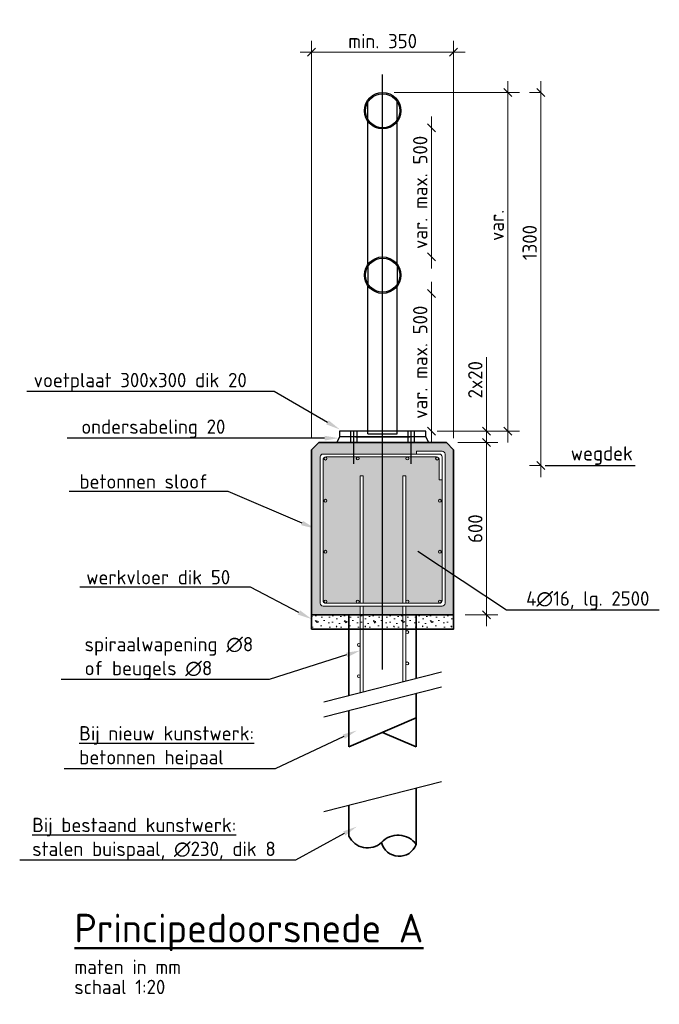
# Model space of a CAD drawing. Header units: metres. Extents: x -699 to 2316, y -1199 to 781.
# Tile 349 of 593: x 718.02 to 720.24, y -292.39 to -288.95. Entities that reach past the tile are written whole.
import ezdxf
from ezdxf import colors
from ezdxf.entities.mleader import LeaderData, LeaderLine
from ezdxf.math import Vec2, Vec3

# ---------------------------------------------------------------- set-up
doc = ezdxf.new("R2010")
doc.units = ezdxf.units.M
doc.header["$PDMODE"] = 1
doc.linetypes.add('XX-HART', pattern=[13, 4, -2, 1, -2, 4])
for name, color, linetype, lineweight in [('N-WE-BC-BETONVORM-GD', 90, 'Continuous', 35), ('N-WE-BC-BETONVORM-V-20', 254, 'Continuous', 18), ('N-WE-BC-WAPENING-GD', 130, 'Continuous', 70), ('N-WE-SC-AFBREEKLIJN-GD', 7, 'Continuous', 25), ('N-WE-SC-HARTLIJN-GD', 7, 'XX-HART', 25), ('N-WE-SC-STAALVORM-G', 140, 'Continuous', 25), ('N-WE-SC-STAALVORM-GD', 140, 'Continuous', 35), ('N-WE-VH-VERHARDING_BETON-AD-20', 252, 'Continuous', 18), ('X-XX-AL-M', 7, 'Continuous', 18), ('X-XX-AL-T25', 7, 'Continuous', 25), ('X-XX-AL-T50', 130, 'Continuous', 50)]:
    doc.layers.add(name, color=color, linetype=linetype, lineweight=lineweight)
doc.styles.add('NLCS-ISO-M20-T25', font='NLCS-ISO.ttf', dxfattribs={"height": 0.05})
doc.styles.add('NLCS-ISO-M20-T50', font='NLCS-ISO.ttf', dxfattribs={"height": 0.1})
doc.dimstyles.new('NLCS-M20-T25-SCHRAP_A_L2_H1', dxfattribs={"dimscale": 0.02, "dimtxt": 2.5, "dimasz": 1.4, "dimexe": 2, "dimexo": 2, "dimgap": 0.7, "dimtad": 1, "dimzin": 0, "dimdsep": 46, "dimtxsty": 'NLCS-ISO-M20-T25', "dimblk": 'OBLIQUE', "dimcen": 0, "dimdle": 2, "dimclrd": 256, "dimclre": 256, "dimclrt": 256, "dimadec": 1, "dimazin": 0, "dimtfac": 1, "dimtdec": 3, "dimtofl": 0, "dimtmove": 0, "dimatfit": 3, "dimldrblk": 'OBLIQUE', "dimfxl": 2, "dimtfillclr": 256, "dimtolj": 1, "dimtzin": 0, "dimlwd": -1, "dimlwe": -1, "dimarcsym": 0})

# ---------------------------------------------------------------- blocks, each defined once
blk = doc.blocks.new('_Oblique')
at = {"color": 0, "linetype": 'ByBlock', "lineweight": -2}
blk.add_line((-0.5, -0.5), (0.5, 0.5), dxfattribs=at)
blk = doc.blocks.new('*D2033')
at = {"layer": 'Defpoints', "color": 0, "transparency": 16777216}
for p in [(719.2803, -289.2077), (719.4303, -290.3877), (719.7168, -290.3877)]:
    blk.add_point(p, dxfattribs=at)
at = {"layer": 'X-XX-AL-M', "transparency": 16777216}
for p, q in [((719.7168, -289.1677), (719.7168, -290.4277)), ((719.3203, -289.2077), (719.7568, -289.2077)), ((719.4703, -290.3877), (719.7568, -290.3877))]:
    blk.add_line(p, q, dxfattribs=at)
at = {"layer": 'X-XX-AL-M', "transparency": 16777216, "xscale": 0.028, "yscale": 0.028, "zscale": 0.028}
for p, rotation in [((719.7168, -289.2077), 90), ((719.7168, -290.3877), 270)]:
    blk.add_blockref('_Oblique', p, dxfattribs=dict(at, rotation=rotation))
at = {"layer": 'X-XX-AL-M', "transparency": 16777216, "insert": (719.6778, -289.6707), "char_height": 0.05, "attachment_point": 5, "rotation": 90, "style": 'NLCS-ISO-M20-T25'}
blk.add_mtext('\\A1;var.', dxfattribs=at)
blk = doc.blocks.new('*D2034')
at = {"layer": 'Defpoints', "color": 0, "transparency": 16777216}
for p in [(719.8318, -289.2077), (719.8708, -289.2077), (719.8708, -290.5077)]:
    blk.add_point(p, dxfattribs=at)
at = {"layer": 'X-XX-AL-M', "transparency": 16777216}
for p, q in [((719.8318, -290.5477), (719.8318, -289.1677)), ((719.8308, -289.2077), (719.7918, -289.2077)), ((719.8308, -290.5077), (719.7918, -290.5077))]:
    blk.add_line(p, q, dxfattribs=at)
at = {"layer": 'X-XX-AL-M', "transparency": 16777216, "xscale": 0.028, "yscale": 0.028, "zscale": 0.028}
for p, rotation in [((719.8318, -289.2077), 90), ((719.8318, -290.5077), 270)]:
    blk.add_blockref('_Oblique', p, dxfattribs=dict(at, rotation=rotation))
at = {"layer": 'X-XX-AL-M', "transparency": 16777216, "insert": (719.7928, -289.7307), "char_height": 0.05, "attachment_point": 5, "rotation": 90, "style": 'NLCS-ISO-M20-T25'}
blk.add_mtext('\\A1;1300', dxfattribs=at)
blk = doc.blocks.new('*D2035')
at = {"layer": 'Defpoints', "color": 0, "transparency": 16777216}
for p in [(719.4503, -289.3307), (719.4503, -289.3307), (719.4503, -289.7807)]:
    blk.add_point(p, dxfattribs=at)
at = {"layer": 'X-XX-AL-M', "transparency": 16777216}
blk.add_line((719.4503, -289.8207), (719.4503, -289.2907), dxfattribs=at)
at = {"layer": 'X-XX-AL-M', "transparency": 16777216, "xscale": 0.028, "yscale": 0.028, "zscale": 0.028}
for p, rotation in [((719.4503, -289.3307), 90), ((719.4503, -289.7807), 270)]:
    blk.add_blockref('_Oblique', p, dxfattribs=dict(at, rotation=rotation))
at = {"layer": 'X-XX-AL-M', "transparency": 16777216, "insert": (719.4113, -289.5557), "char_height": 0.05, "attachment_point": 5, "rotation": 90, "style": 'NLCS-ISO-M20-T25'}
blk.add_mtext('\\A1;var. max. 500', dxfattribs=at)
blk = doc.blocks.new('*D2036')
at = {"layer": 'Defpoints', "color": 0, "transparency": 16777216}
for p in [(719.4503, -289.9077), (719.4503, -290.3877), (719.4503, -290.3877)]:
    blk.add_point(p, dxfattribs=at)
at = {"layer": 'X-XX-AL-M', "transparency": 16777216}
blk.add_line((719.4503, -289.8677), (719.4503, -290.4277), dxfattribs=at)
at = {"layer": 'X-XX-AL-M', "transparency": 16777216, "xscale": 0.028, "yscale": 0.028, "zscale": 0.028}
for p, rotation in [((719.4503, -289.9077), 90), ((719.4503, -290.3877), 270)]:
    blk.add_blockref('_Oblique', p, dxfattribs=dict(at, rotation=rotation))
at = {"layer": 'X-XX-AL-M', "transparency": 16777216, "insert": (719.4113, -290.1477), "char_height": 0.05, "attachment_point": 5, "rotation": 90, "style": 'NLCS-ISO-M20-T25'}
blk.add_mtext('\\A1;var. max. 500', dxfattribs=at)
blk = doc.blocks.new('*D2037')
at = {"layer": 'Defpoints', "color": 0, "transparency": 16777216}
for p in [(719.5278, -289.0675), (719.0328, -290.4527), (719.5278, -290.4527)]:
    blk.add_point(p, dxfattribs=at)
at = {"layer": 'X-XX-AL-M', "transparency": 16777216}
for p, q in [((719.0328, -290.4127), (719.0328, -289.0275)), ((719.5278, -290.4127), (719.5278, -289.0275)), ((718.9928, -289.0675), (719.5678, -289.0675))]:
    blk.add_line(p, q, dxfattribs=at)
at = {"layer": 'X-XX-AL-M', "transparency": 16777216, "xscale": 0.028, "yscale": 0.028, "zscale": 0.028, "rotation": 180}
blk.add_blockref('_Oblique', (719.0328, -289.0675), dxfattribs=at)
at = {"layer": 'X-XX-AL-M', "transparency": 16777216, "xscale": 0.028, "yscale": 0.028, "zscale": 0.028}
blk.add_blockref('_Oblique', (719.5278, -289.0675), dxfattribs=at)
at = {"layer": 'X-XX-AL-M', "transparency": 16777216, "insert": (719.2803, -289.0284), "char_height": 0.05, "attachment_point": 5, "style": 'NLCS-ISO-M20-T25'}
blk.add_mtext('\\A1;min. 350', dxfattribs=at)
blk = doc.blocks.new('*D2018')
at = {"layer": 'Defpoints', "color": 0, "transparency": 16777216}
for p in [(719.5028, -290.4277), (719.6423, -290.4277), (719.5278, -291.0277)]:
    blk.add_point(p, dxfattribs=at)
at = {"layer": 'X-XX-AL-M', "transparency": 16777216}
for p, q in [((719.6423, -291.0677), (719.6423, -290.3877)), ((719.5428, -290.4277), (719.6823, -290.4277)), ((719.5678, -291.0277), (719.6823, -291.0277))]:
    blk.add_line(p, q, dxfattribs=at)
at = {"layer": 'X-XX-AL-M', "transparency": 16777216, "xscale": 0.028, "yscale": 0.028, "zscale": 0.028}
for p, rotation in [((719.6423, -290.4277), 90), ((719.6423, -291.0277), 270)]:
    blk.add_blockref('_Oblique', p, dxfattribs=dict(at, rotation=rotation))
at = {"layer": 'X-XX-AL-M', "transparency": 16777216, "insert": (719.6033, -290.7277), "char_height": 0.05, "attachment_point": 5, "rotation": 90, "style": 'NLCS-ISO-M20-T25'}
blk.add_mtext('\\A1;600', dxfattribs=at)
blk = doc.blocks.new('*D2017')
at = {"layer": 'Defpoints', "color": 0, "transparency": 16777216}
for p in [(719.4303, -290.3877), (719.5028, -290.4277), (719.6423, -290.4277)]:
    blk.add_point(p, dxfattribs=at)
at = {"layer": 'X-XX-AL-M', "transparency": 16777216}
for p, q in [((719.6423, -290.3877), (719.6423, -290.1297)), ((719.6423, -290.4277), (719.6423, -290.3477)), ((719.4703, -290.3877), (719.6823, -290.3877)), ((719.5428, -290.4277), (719.6823, -290.4277))]:
    blk.add_line(p, q, dxfattribs=at)
at = {"layer": 'X-XX-AL-M', "transparency": 16777216, "xscale": 0.028, "yscale": 0.028, "zscale": 0.028}
for p, rotation in [((719.6423, -290.3877), 90), ((719.6423, -290.4277), 270)]:
    blk.add_blockref('_Oblique', p, dxfattribs=dict(at, rotation=rotation))
at = {"layer": 'X-XX-AL-M', "transparency": 16777216, "insert": (719.6033, -290.2087), "char_height": 0.05, "attachment_point": 5, "rotation": 90, "style": 'NLCS-ISO-M20-T25'}
blk.add_mtext('\\A1;2x20', dxfattribs=at)

msp = doc.modelspace()

# ---------------------------------------------------------------- hatches: boundary and pattern name
at = {"layer": 'N-WE-BC-BETONVORM-V-20'}
h = msp.add_hatch(color=256, dxfattribs=at)
h.dxf.hatch_style = 1
h.paths.add_polyline_path([(719.1803, -290.4277), (719.0578, -290.4277), (719.0328, -290.4527), (719.0328, -291.0277), (719.2025, -291.0277), (719.2025, -290.9977), (719.0728, -290.9977, -0.414214), (719.0628, -290.9877), (719.0628, -290.4777, -0.414214), (719.0728, -290.4677), (719.1803, -290.4677)])
h.paths.add_polyline_path([(719.0757, -290.6303, -1), (719.0857, -290.6303, -1)], flags=16)
h.paths.add_polyline_path([(719.0857, -290.808, -1), (719.0757, -290.808, -1)], flags=16)
h.paths.add_polyline_path([(719.1886, -290.4832, -1), (719.1986, -290.4832, -1)], flags=16)
h.paths.add_polyline_path([(719.0757, -290.4834, -1), (719.0857, -290.4834, -1)], flags=16)
h.paths.add_polyline_path([(719.1986, -290.982, -1), (719.1886, -290.982, -1)], flags=16)
h.paths.add_polyline_path([(719.0857, -290.9819, -1), (719.0757, -290.9819, -1)], flags=16)
h = msp.add_hatch(color=256, dxfattribs=at)
h.dxf.hatch_style = 1
h.paths.add_polyline_path([(719.2803, -290.4277), (719.1803, -290.4277), (719.1803, -290.4677), (719.2803, -290.4677)])
h = msp.add_hatch(color=256, dxfattribs=at)
h.dxf.hatch_style = 1
h.paths.add_polyline_path([(719.3803, -290.4277), (719.2803, -290.4277), (719.2803, -290.4677), (719.3803, -290.4677)])
h = msp.add_hatch(color=256, dxfattribs=at)
h.dxf.hatch_style = 1
h.paths.add_polyline_path([(719.5028, -290.4277), (719.3803, -290.4277), (719.3803, -290.4677), (719.3978, -290.4677), (719.3978, -290.4577), (719.4878, -290.4577, -0.414214), (719.4978, -290.4677), (719.4978, -290.9877, -0.414214), (719.4878, -290.9977), (719.3611, -290.9977), (719.3611, -291.0277), (719.5278, -291.0277), (719.5278, -290.4527)])
h.paths.add_polyline_path([(719.475, -290.6303, -1), (719.485, -290.6303, -1)], flags=16)
h.paths.add_polyline_path([(719.485, -290.808, -1), (719.475, -290.808, -1)], flags=16)
h.paths.add_polyline_path([(719.3614, -290.4832, -1), (719.3714, -290.4832, -1)], flags=16)
h.paths.add_polyline_path([(719.3714, -290.982, -1), (719.3614, -290.982, -1)], flags=16)
h.paths.add_polyline_path([(719.465, -290.4834, -1), (719.475, -290.4834, -1)], flags=16)
h.paths.add_polyline_path([(719.485, -290.9819, -1), (719.475, -290.9819, -1)], flags=16)
h = msp.add_hatch(color=256, dxfattribs=at)
h.dxf.hatch_style = 1
h.paths.add_polyline_path([(719.2025, -290.543), (719.2125, -290.543), (719.2125, -290.9877), (719.2803, -290.9877), (719.2803, -290.4777), (719.0828, -290.4777, 0.414214), (719.0728, -290.4877), (719.0728, -290.9777, 0.414214), (719.0828, -290.9877), (719.2025, -290.9877)])
h.paths.add_polyline_path([(719.0757, -290.6303, -1), (719.0857, -290.6303, -1)], flags=16)
h.paths.add_polyline_path([(719.0857, -290.808, -1), (719.0757, -290.808, -1)], flags=16)
h.paths.add_polyline_path([(719.1886, -290.4832, -1), (719.1986, -290.4832, -1)], flags=16)
h.paths.add_polyline_path([(719.0757, -290.4834, -1), (719.0857, -290.4834, -1)], flags=16)
h.paths.add_polyline_path([(719.1986, -290.982, -1), (719.1886, -290.982, -1)], flags=16)
h.paths.add_polyline_path([(719.0857, -290.9819, -1), (719.0757, -290.9819, -1)], flags=16)
h = msp.add_hatch(color=256, dxfattribs=at)
h.dxf.hatch_style = 1
h.paths.add_polyline_path([(719.3511, -290.543), (719.3611, -290.543), (719.3611, -290.9877), (719.4778, -290.9877, 0.414214), (719.4878, -290.9777), (719.4878, -290.5577), (719.4778, -290.5577), (719.4778, -290.4877, 0.414214), (719.4678, -290.4777), (719.2803, -290.4777), (719.2803, -290.9877), (719.3511, -290.9877)])
h.paths.add_polyline_path([(719.475, -290.6303, -1), (719.485, -290.6303, -1)], flags=16)
h.paths.add_polyline_path([(719.485, -290.808, -1), (719.475, -290.808, -1)], flags=16)
h.paths.add_polyline_path([(719.3614, -290.4832, -1), (719.3714, -290.4832, -1)], flags=16)
h.paths.add_polyline_path([(719.3714, -290.982, -1), (719.3614, -290.982, -1)], flags=16)
h.paths.add_polyline_path([(719.465, -290.4834, -1), (719.475, -290.4834, -1)], flags=16)
h.paths.add_polyline_path([(719.485, -290.9819, -1), (719.475, -290.9819, -1)], flags=16)
h = msp.add_hatch(color=256, dxfattribs=at)
h.dxf.hatch_style = 1
h.paths.add_polyline_path([(719.2803, -290.9977), (719.2125, -290.9977), (719.2125, -291.0277), (719.2803, -291.0277)])
h = msp.add_hatch(color=256, dxfattribs=at)
h.dxf.hatch_style = 1
h.paths.add_polyline_path([(719.3511, -290.9977), (719.2803, -290.9977), (719.2803, -291.0277), (719.3511, -291.0277)])
at = {"layer": 'N-WE-VH-VERHARDING_BETON-AD-20'}
h = msp.add_hatch(dxfattribs=at)
h.set_pattern_fill('AVH-BETON_SCHRAAL', color=256, scale=0.01, pattern_type=2)
h.set_pattern_definition([(0, (0.095, 0.064), (0, 0.1), [0, -0.1]), (0, (0.096, 0.029), (0, 0.1), [0, -0.1]), (0, (0.099, 0.083), (0, 0.1), [0, -0.1]), (338.1986, (0.047, 0.052), (0.3000000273, -0.09999999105), [0.0107703, -0.5277462]), (216.8699, (0.057, 0.048), (0.2999999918, 0.20000001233), [0.005, -0.495]), (130.6013, (0.053, 0.045), (0.50000004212, -0.59999990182), [0.0092195, -0.9127349]), (206.5651, (0.02, 0.033), (-0.0999999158, -0.100000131), [0.0022361, -0.2213707]), (326.3099, (0.018, 0.032), (0.1999999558, -0.1000001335), [0.0036056, -0.3569496]), (108.4349, (0.021, 0.03), (-0.0999998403, 0.2000000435), [0.0031623, -0.3130655]), (225, (0.084, 0.023), (-2e-17, -0.100000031), [0.0042426, -0.1371787]), (0, (0.081, 0.02), (0.1, 0.1), [0.006, -0.094]), (135, (0.087, 0.02), (-0.100000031, 9e-18), [0.0042426, -0.1371787]), (251.5651, (0.072, 0.087), (0.0999998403, 0.2000000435), [0.0031623, -0.3130655]), (0, (0.071, 0.084), (0.1, 0.1), [0.005, -0.095]), (143.1301, (0.076, 0.084), (-0.2999999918, 0.20000001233), [0.005, -0.495]), (213.6901, (0.019, 0.088), (0.1999999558, 0.1000001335), [0.0036056, -0.3569496]), (341.5651, (0.016, 0.086), (-0.2000000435, 0.0999998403), [0.0063246, -0.3099032]), (126.8699, (0.022, 0.084), (0.20000001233, -0.2999999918), [0.005, -0.495]), (0, (0.048, 0.084), (0, 0.1), [0, -0.1]), (0, (0.021, 0.058), (0, 0.1), [0, -0.1]), (0, (0.049, 0.021), (0, 0.1), [0, -0.1]), (0, (0.076, 0.052), (0, 0.1), [0, -0.1]), (0, (0.047, 0.069), (0, 0.1), [0, -0.1]), (0, (0.025, 0.072), (0, 0.1), [0, -0.1]), (0, (0.034, 0.066), (0, 0.1), [0, -0.1]), (0, (0.03, 0.042), (0, 0.1), [0, -0.1]), (0, (0.006, 0.046), (0, 0.1), [0, -0.1]), (0, (0.007, 0.069), (0, 0.1), [0, -0.1]), (0, (0.004, 0.091), (0, 0.1), [0, -0.1]), (0, (0.035, 0.095), (0, 0.1), [0, -0.1]), (0, (0.057, 0.099), (0, 0.1), [0, -0.1]), (0, (0.092, 0.095), (0, 0.1), [0, -0.1]), (0, (0.068, 0.064), (0, 0.1), [0, -0.1]), (0, (0.058, 0.082), (0, 0.1), [0, -0.1]), (0, (0.066, 0.034), (0, 0.1), [0, -0.1]), (0, (0.036, 0.029), (0, 0.1), [0, -0.1]), (0, (0.066, 0.007), (0, 0.1), [0, -0.1]), (0, (0.033, 0.013), (0, 0.1), [0, -0.1]), (0, (0.001, 0.01), (0, 0.1), [0, -0.1]), (0, (0.013, 0.005), (0, 0.1), [0, -0.1]), (0, (0.014, 0.019), (0, 0.1), [0, -0.1]), (0, (0.081, 0.003), (0, 0.1), [0, -0.1]), (0, (0.093, 0.044), (0, 0.1), [0, -0.1]), (0, (0.088, 0.074), (0, 0.1), [0, -0.1]), (0, (0.042, 0.002), (0, 0.1), [0, -0.1])])
h.paths.add_polyline_path([(719.0328, -291.0277), (719.0328, -291.0777), (719.5278, -291.0777), (719.5278, -291.0277)])

# ---------------------------------------------------------------- linework, layer by layer
at = {"layer": 'N-WE-BC-BETONVORM-GD'}
for p, q in [((719.0578, -290.4277), (719.0328, -290.4527)), ((719.0328, -291.0277), (719.0328, -290.4527)), ((719.5028, -290.4277), (719.0578, -290.4277)), ((719.5028, -290.4277), (719.5278, -290.4527)), ((719.5278, -291.0277), (719.5278, -290.4527))]:
    msp.add_line(p, q, dxfattribs=at)
at = {"layer": 'N-WE-BC-BETONVORM-GD', "linetype": 'Continuous'}
for p, q in [((719.163, -291.0277), (719.163, -291.3094)), ((719.3976, -291.0277), (719.3976, -291.2498)), ((719.3976, -291.3023), (719.3976, -291.4874)), ((719.163, -291.3619), (719.163, -291.4874)), ((719.3976, -291.3874), (719.163, -291.4874)), ((719.2803, -291.4374), (719.3976, -291.4874))]:
    msp.add_line(p, q, dxfattribs=at)
at = {"layer": 'N-WE-BC-BETONVORM-GD'}
msp.add_lwpolyline([(719.0328, -291.0277), (719.0328, -291.0777), (719.5278, -291.0777), (719.5278, -291.0277)], close=True, dxfattribs=at)
at = {"layer": 'N-WE-BC-BETONVORM-V-20'}
msp.add_line((719.4878, -290.4577), (719.3978, -290.4577), dxfattribs=at)
at = {"layer": 'N-WE-BC-WAPENING-GD', "lineweight": 9}
for p, q in [((719.3978, -290.4577), (719.3978, -290.4677)), ((719.0628, -290.4777), (719.0628, -290.9877)), ((719.4778, -290.4677), (719.0728, -290.4677)), ((719.0728, -290.4877), (719.0728, -290.9777)), ((719.4678, -290.4777), (719.0828, -290.4777)), ((719.4778, -290.5577), (719.4778, -290.4877)), ((719.4878, -290.9777), (719.4878, -290.4777)), ((719.4978, -290.9877), (719.4978, -290.4677)), ((719.2025, -290.9877), (719.2025, -290.543)), ((719.2125, -290.543), (719.2025, -290.543)), ((719.2125, -290.9877), (719.2125, -290.543)), ((719.3511, -290.9877), (719.3511, -290.543)), ((719.3611, -290.543), (719.3511, -290.543)), ((719.3611, -290.9877), (719.3611, -290.543)), ((719.4778, -290.5577), (719.4878, -290.5577)), ((719.0728, -290.9977), (719.4878, -290.9977)), ((719.0828, -290.9877), (719.4778, -290.9877)), ((719.2025, -291.0277), (719.2025, -290.9977)), ((719.2125, -291.0277), (719.2125, -290.9977)), ((719.3511, -291.0277), (719.3511, -290.9977)), ((719.3611, -291.0277), (719.3611, -290.9977)), ((719.2023, -291.0277), (719.2023, -291.2994)), ((719.2125, -291.0277), (719.2125, -291.2968)), ((719.3511, -291.0277), (719.3511, -291.2616)), ((719.3613, -291.0277), (719.3613, -291.259))]:
    msp.add_line(p, q, dxfattribs=at)
for centre in [(719.0807, -290.4834), (719.1936, -290.4832), (719.3664, -290.4832), (719.47, -290.4834), (719.0807, -290.6303), (719.48, -290.6303), (719.0807, -290.808), (719.48, -290.808), (719.0807, -290.9819), (719.1936, -290.982), (719.3664, -290.982), (719.48, -290.9819), (719.3663, -291.0878), (719.1973, -291.1327), (719.3663, -291.197), (719.1973, -291.2417)]:
    msp.add_circle(centre, 0.005, dxfattribs=at)
for centre, start, end in [((719.4878, -290.4677), 0, 90), ((719.0728, -290.4777), 90, 180), ((719.0828, -290.4877), 90, 180), ((719.4678, -290.4877), 0, 90), ((719.4778, -290.4777), 0, 90), ((719.0728, -290.9877), 180, 270), ((719.0828, -290.9777), 180, 270), ((719.4778, -290.9777), 270, 0), ((719.4878, -290.9877), 270, 0)]:
    msp.add_arc(centre, 0.01, start, end, dxfattribs=at)
at = {"layer": 'N-WE-SC-AFBREEKLIJN-GD'}
for p, q in [((719.4858, -291.2274), (719.0748, -291.3318)), ((719.4858, -291.2799), (719.0748, -291.3843)), ((719.4858, -291.61), (719.0748, -291.7144))]:
    msp.add_line(p, q, dxfattribs=at)
at = {"layer": 'N-WE-SC-HARTLIJN-GD'}
msp.add_line((719.2803, -291.2187), (719.2803, -289.1445), dxfattribs=at)
at = {"layer": 'N-WE-SC-STAALVORM-G'}
for p, q in [((719.2293, -289.3088), (719.2293, -289.2403)), ((719.3313, -289.3088), (719.3313, -289.2403)), ((719.2293, -289.8064), (719.2293, -289.309)), ((719.3313, -289.8064), (719.3313, -289.309)), ((719.2293, -289.8064), (719.2293, -289.882)), ((719.3313, -289.8064), (719.3313, -289.882)), ((719.2293, -290.3977), (719.2293, -289.882)), ((719.3313, -290.3977), (719.3313, -289.882)), ((719.1303, -290.3877), (719.1303, -290.4077)), ((719.1303, -290.3877), (719.1303, -290.4077)), ((719.4303, -290.3877), (719.1303, -290.3877)), ((719.1693, -290.4277), (719.1693, -290.3877)), ((719.1803, -290.5012), (719.1803, -290.3877)), ((719.3753, -290.3877), (719.1853, -290.3877)), ((719.1913, -290.4277), (719.1913, -290.3877)), ((719.3693, -290.4277), (719.3693, -290.3877)), ((719.3803, -290.5012), (719.3803, -290.3877)), ((719.3913, -290.4277), (719.3913, -290.3877)), ((719.4303, -290.4077), (719.4303, -290.3877)), ((719.4303, -290.4077), (719.4303, -290.3877)), ((719.1303, -290.4077), (719.1203, -290.4277)), ((719.4303, -290.4077), (719.1303, -290.4077)), ((719.1853, -290.4077), (719.3753, -290.4077)), ((719.3753, -290.4077), (719.1853, -290.4077)), ((719.1853, -290.4077), (719.3753, -290.4077)), ((719.2293, -290.3977), (719.3313, -290.3977)), ((719.4303, -290.4077), (719.4403, -290.4277)), ((719.1703, -290.4277), (719.3903, -290.4277))]:
    msp.add_line(p, q, dxfattribs=at)
for centre, radius in [((719.2803, -289.2712), 0.0635), ((719.2803, -289.2712), 0.0595), ((719.2803, -289.8442), 0.0635), ((719.2803, -289.8442), 0.0595)]:
    msp.add_circle(centre, radius, dxfattribs=at)
at = {"layer": 'N-WE-SC-STAALVORM-GD', "linetype": 'Continuous'}
for p, q in [((719.3976, -291.6324), (719.3976, -291.8288)), ((719.163, -291.692), (719.163, -291.7993))]:
    msp.add_line(p, q, dxfattribs=at)
for centre, radius, start, end in [((719.2279, -291.7682), 0.0719, 205.5944, 311.7857), ((719.334, -291.8733), 0.0777, 34.9823, 138.482), ((719.3379, -291.8047), 0.0644, 195.4632, 338.0011)]:
    msp.add_arc(centre, radius, start, end, dxfattribs=at)
at = {"layer": 'X-XX-AL-T25'}
msp.add_line((719.8469, -290.5077), (720.161, -290.5077), dxfattribs=at)

# ---------------------------------------------------------------- texts
at = {"layer": 'X-XX-AL-T25', "style": 'NLCS-ISO-M20-T25'}
for s, p in [('maten in mm', (718.2059, -292.2797)), ('schaal 1:20', (718.2059, -292.3497))]:
    msp.add_text(s, height=0.05, dxfattribs=at).set_placement(p)
at = {"layer": 'X-XX-AL-T25', "insert": (720.1525, -290.5052), "char_height": 0.05, "attachment_point": 9, "style": 'NLCS-ISO-M20-T25'}
msp.add_mtext('wegdek', dxfattribs=at)
at = {"layer": 'X-XX-AL-T50', "style": 'NLCS-ISO-M20-T50'}
msp.add_text('%%UPrincipedoorsnede A', height=0.1, dxfattribs=at).set_placement((718.2059, -292.1697))

# ---------------------------------------------------------------- dimensions: what is measured, and where the dimension line sits
at = {"layer": 'X-XX-AL-M'}
dim = msp.add_linear_dim(base=(719.5278, -289.0675), p1=(719.0328, -290.4527), p2=(719.5278, -290.4527), text='min. 350', dimstyle='NLCS-M20-T25-SCHRAP_A_L2_H1', override={"dimdec": 0, "dimlfac": 1000}, dxfattribs=at)
dim.commit()
dim.dimension.update_dxf_attribs({"geometry": '*D2037', "text_midpoint": (719.2803, -289.0675), "dimtype": 160})
for base, p1, p2, angle, text, picture, middle, dimtype in [((719.7168, -290.3877), (719.2803, -289.2077), (719.4303, -290.3877), 90, 'var.', '*D2033', (719.7168, -289.6707), 160), ((719.4503, -289.3307), (719.4503, -289.7807), (719.4503, -289.3307), 90, 'var. max. 500', '*D2035', (719.4503, -289.5557), 161), ((719.4503, -290.3877), (719.4503, -289.9077), (719.4503, -290.3877), 270, 'var. max. 500', '*D2036', (719.4503, -290.1477), 161), ((719.6423, -290.4277), (719.4303, -290.3877), (719.5028, -290.4277), 90, '2x20', '*D2017', (719.6423, -290.2087), 160)]:
    dim = msp.add_linear_dim(base=base, p1=p1, p2=p2, angle=angle, text=text, dimstyle='NLCS-M20-T25-SCHRAP_A_L2_H1', override={"dimdec": 0, "dimlfac": 1000}, dxfattribs=at)
    dim.commit()
    dim.dimension.update_dxf_attribs({"geometry": picture, "text_midpoint": middle, "dimtype": dimtype})
for base, p1, p2, picture, middle, dimtype in [((719.8318, -289.2077), (719.8708, -290.5077), (719.8708, -289.2077), '*D2034', (719.8318, -289.7307), 161), ((719.6423, -290.4277), (719.5278, -291.0277), (719.5028, -290.4277), '*D2018', (719.6423, -290.7277), 160)]:
    dim = msp.add_linear_dim(base=base, p1=p1, p2=p2, angle=90, dimstyle='NLCS-M20-T25-SCHRAP_A_L2_H1', override={"dimdec": 0, "dimlfac": 1000}, dxfattribs=at)
    dim.commit()
    dim.dimension.update_dxf_attribs({"geometry": picture, "text_midpoint": middle, "dimtype": dimtype})

# ---------------------------------------------------------------- leaders
at = {"layer": 'X-XX-AL-T25'}
ml = msp.add_multileader_mtext('Standard', dxfattribs=at)
ml.set_content('voetplaat 300x300 dik 20', color=256, style='NLCS-ISO-M20-T25')
ml.set_leader_properties(color=256, linetype='ByLayer', lineweight=-1)
ml.build(insert=Vec2(0, 0))
ml.multileader.update_dxf_attribs({"text_left_attachment_type": 5, "text_right_attachment_type": 5, "dogleg_length": 0.05, "arrow_head_size": 0.05})
ctx = ml.context
ctx.base_point, ctx.char_height, ctx.arrow_head_size, ctx.landing_gap_size, ctx.plane_origin = Vec3(718.0461, -290.2498), 0.05, 0.05, 0.018, Vec3(1.201, 1.9142)
ctx.left_attachment, ctx.right_attachment = 5, 5
notes = []
notes.append((ctx, [(0, (1, 1, 0), (718.9021, -290.2498), (-1, 0), 0.05, [(0, [(719.1314, -290.3821)], 0, [])])]))
ctx.mtext.insert, ctx.mtext.flow_direction = Vec3(718.0641, -290.1848), 5
ml = msp.add_multileader_mtext('Standard', dxfattribs=at)
ml.set_content('ondersabeling 20', color=256, style='NLCS-ISO-M20-T25')
ml.set_leader_properties(color=256, linetype='ByLayer', lineweight=-1)
ml.build(insert=Vec2(0, 0))
ml.multileader.update_dxf_attribs({"text_left_attachment_type": 5, "text_right_attachment_type": 5, "dogleg_length": 0.05, "arrow_head_size": 0.05})
ctx = ml.context
ctx.base_point, ctx.char_height, ctx.arrow_head_size, ctx.landing_gap_size, ctx.plane_origin = Vec3(718.2121, -290.4121), 0.05, 0.05, 0.018, Vec3(1.1021, 1.752)
ctx.left_attachment, ctx.right_attachment = 5, 5
notes.append((ctx, [(0, (1, 1, 0), (718.8031, -290.4121), (-1, 0), 0.05, [(0, [(719.1281, -290.4121)], 0, [])])]))
ctx.mtext.insert, ctx.mtext.flow_direction = Vec3(718.2301, -290.3471), 5
ml = msp.add_multileader_mtext('Standard', dxfattribs=at)
ml.set_content('betonnen sloof', color=256, style='NLCS-ISO-M20-T25')
ml.set_leader_properties(color=256, linetype='ByLayer', lineweight=-1)
ml.build(insert=Vec2(0, 0))
ml.multileader.update_dxf_attribs({"text_left_attachment_type": 5, "text_right_attachment_type": 5, "dogleg_length": 0.05, "arrow_head_size": 0.05})
ctx = ml.context
ctx.base_point, ctx.char_height, ctx.arrow_head_size, ctx.landing_gap_size, ctx.plane_origin = Vec3(718.2057, -290.598), 0.05, 0.05, 0.018, Vec3(1.0406, 1.566)
ctx.left_attachment, ctx.right_attachment = 5, 5
notes.append((ctx, [(0, (1, 1, 0), (718.7417, -290.598), (-1, 0), 0.05, [(0, [(719.0456, -290.7276)], 0, [])])]))
ctx.mtext.insert, ctx.mtext.flow_direction = Vec3(718.2237, -290.538), 5
ml = msp.add_multileader_mtext('Standard', dxfattribs=at)
ml.set_content('4∅16, lg. 2500', color=256, style='NLCS-ISO-M20-T25')
ml.set_leader_properties(color=256, linetype='ByLayer', lineweight=-1)
ml.build(insert=Vec2(0, 0))
ml.multileader.update_dxf_attribs({"text_left_attachment_type": 5, "text_right_attachment_type": 5, "dogleg_length": 0.05, "arrow_head_size": 0.05})
ctx = ml.context
ctx.base_point, ctx.char_height, ctx.arrow_head_size, ctx.landing_gap_size, ctx.plane_origin = Vec3(719.7625, -291.011), 0.05, 0.05, 0.018, Vec3(1.6003, 1.4066)
ctx.left_attachment, ctx.right_attachment = 5, 5
notes.append((ctx, [(1, (1, 1, 0), (719.7125, -291.011), (1, 0), 0.05, [(0, [(719.3611, -290.7781)], 0, [])])]))
ctx.mtext.insert, ctx.mtext.flow_direction = Vec3(719.7805, -290.946), 5
ml = msp.add_multileader_mtext('Standard', dxfattribs=at)
ml.set_content('werkvloer dik 50', color=256, style='NLCS-ISO-M20-T25')
ml.set_leader_properties(color=256, linetype='ByLayer', lineweight=-1)
ml.build(insert=Vec2(0, 0))
ml.multileader.update_dxf_attribs({"text_left_attachment_type": 5, "text_right_attachment_type": 5, "dogleg_length": 0.05, "arrow_head_size": 0.05})
ctx = ml.context
ctx.base_point, ctx.char_height, ctx.arrow_head_size, ctx.landing_gap_size, ctx.plane_origin = Vec3(718.2293, -290.9318), 0.05, 0.05, 0.018, Vec3(1.1192, 1.2323)
ctx.left_attachment, ctx.right_attachment = 5, 5
notes.append((ctx, [(0, (1, 1, 0), (718.8203, -290.9318), (-1, 0), 0.05, [(0, [(719.0328, -291.0427)], 0, [])])]))
ctx.mtext.insert, ctx.mtext.flow_direction = Vec3(718.2473, -290.8718), 5
ml = msp.add_multileader_mtext('Standard', dxfattribs=at)
ml.set_content('spiraalwapening ∅8\\Pof beugels ∅8', color=256, style='NLCS-ISO-M20-T25')
ml.set_leader_properties(color=256, linetype='ByLayer', lineweight=-1)
ml.build(insert=Vec2(0, 0))
ml.multileader.update_dxf_attribs({"text_left_attachment_type": 5, "text_right_attachment_type": 5, "dogleg_length": 0.05, "arrow_head_size": 0.05})
ctx = ml.context
ctx.base_point, ctx.char_height, ctx.arrow_head_size, ctx.landing_gap_size, ctx.plane_origin = Vec3(718.2236, -291.2536), 0.05, 0.05, 0.018, Vec3(1.1835, 0.9105)
ctx.left_attachment, ctx.right_attachment = 5, 5
notes.append((ctx, [(0, (1, 1, 0), (718.8846, -291.2536), (-1, 0), 0.05, [(0, [(719.2023, -291.1525)], 0, [])])]))
ctx.mtext.insert, ctx.mtext.flow_direction = Vec3(718.2416, -291.1052), 5
ml = msp.add_multileader_mtext('Standard', dxfattribs=at)
ml.set_content('{\\LBij nieuw kunstwerk:\\P}betonnen heipaal', color=256, style='NLCS-ISO-M20-T25')
ml.set_leader_properties(color=256, linetype='ByLayer', lineweight=-1)
ml.build(insert=Vec2(0, 0))
ml.multileader.update_dxf_attribs({"text_left_attachment_type": 5, "text_right_attachment_type": 5, "dogleg_length": 0.05, "arrow_head_size": 0.05})
ctx = ml.context
ctx.base_point, ctx.char_height, ctx.arrow_head_size, ctx.landing_gap_size, ctx.plane_origin = Vec3(718.205, -291.564), 0.05, 0.05, 0.018, Vec3(1.276, 0.2806)
ctx.left_attachment, ctx.right_attachment = 5, 5
notes.append((ctx, [(0, (1, 1, 0), (718.906, -291.564), (-1, 0), 0.05, [(0, [(719.1903, -291.4311)], 0, [])])]))
ctx.mtext.insert, ctx.mtext.flow_direction = Vec3(718.223, -291.4157), 5
ml = msp.add_multileader_mtext('Standard', dxfattribs=at)
ml.set_content('{\\LBij bestaand kunstwerk:\\P}stalen buispaal, ∅230, dik 8', color=256, style='NLCS-ISO-M20-T25')
ml.set_leader_properties(color=256, linetype='ByLayer', lineweight=-1)
ml.build(insert=Vec2(0, 0))
ml.multileader.update_dxf_attribs({"text_left_attachment_type": 5, "text_right_attachment_type": 5, "dogleg_length": 0.05, "arrow_head_size": 0.05})
ctx = ml.context
ctx.base_point, ctx.char_height, ctx.arrow_head_size, ctx.landing_gap_size, ctx.plane_origin = Vec3(718.0411, -291.8834), 0.05, 0.05, 0.018, Vec3(1.2049, 0.6)
ctx.left_attachment, ctx.right_attachment = 5, 5
notes.append((ctx, [(0, (1, 1, 0), (718.9771, -291.8834), (-1, 0), 0.05, [(0, [(719.1903, -291.7658)], 0, [])])]))
ctx.mtext.insert, ctx.mtext.flow_direction = Vec3(718.0591, -291.7351), 5
for ctx, leaders in notes:
    for number, flags, end, landing, length, lines in leaders:
        leader = LeaderData()
        leader.index, (leader.has_last_leader_line, leader.has_dogleg_vector, leader.attachment_direction) = number, flags
        leader.last_leader_point, leader.dogleg_vector, leader.dogleg_length = Vec3(end), Vec3(landing), length
        for number, points, colour, breaks in lines:
            line = LeaderLine()
            line.index, line.vertices, line.color, line.breaks = number, Vec3.list(points), colors.encode_raw_color(colour), breaks
            leader.lines.append(line)
        ctx.leaders.append(leader)

doc.saveas('drawing.dxf')
